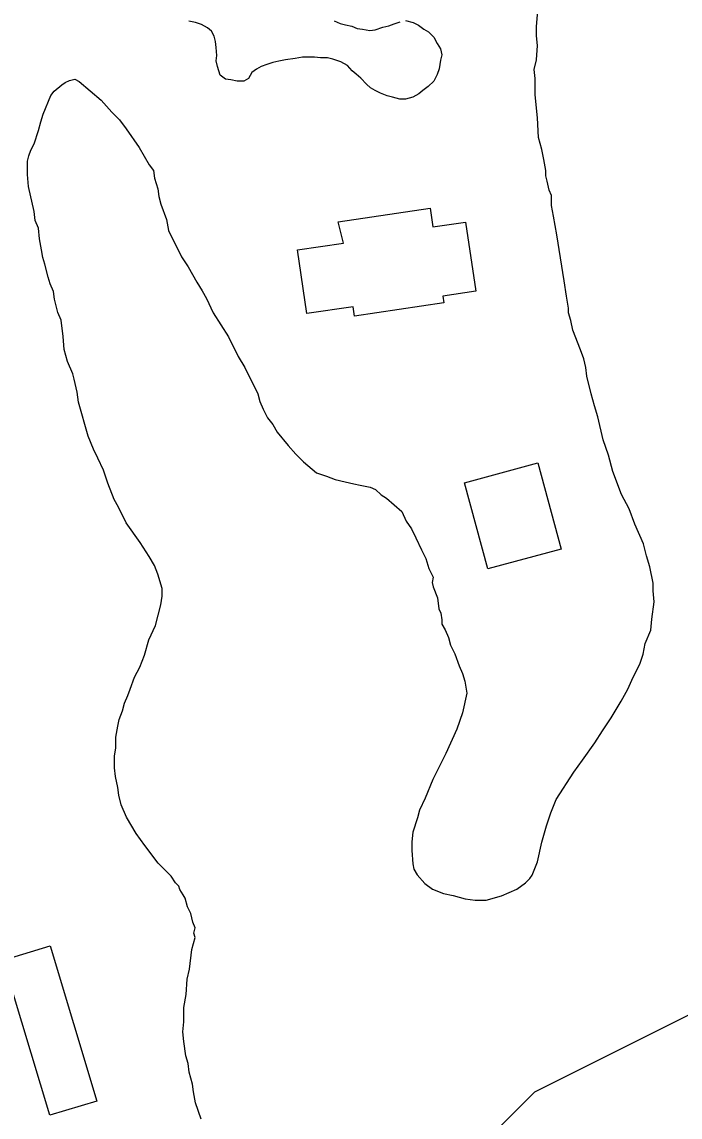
# Model space of a CAD drawing. Extents: x 3297772 to 3335630, y 634068 to 659439.
# Drawn here: x 3321971 to 3322354, y 656309 to 656947 of the extents above; entities that cross this region are included whole.
import ezdxf

# ---------------------------------------------------------------- set-up
doc = ezdxf.new("R2010")
doc.units = 0
for name, color, linetype in [('V-BLDG-OTLN', 7, 'Continuous'), ('V-SITE-VEGE', 7, 'Continuous'), ('V-TOPO-SHOR', 7, 'Continuous'), ('V-WETL-SWMP', 7, 'Continuous')]:
    doc.layers.add(name, color=color, linetype=linetype)

msp = doc.modelspace()

# ---------------------------------------------------------------- linework, layer by layer
at = {"layer": 'V-BLDG-OTLN'}
for points in [[(3322155.22, 656830.58), (3322208.77, 656838.67), (3322210.38, 656827.72), (3322229.41, 656830.55), (3322235.37, 656790.3), (3322216.13, 656787.44), (3322216.73, 656783.45), (3322164.7, 656775.75), (3322163.89, 656781.23), (3322136.94, 656777.22), (3322131.43, 656814.3), (3322158.23, 656818.29)], [(3322271.49, 656690.26), (3322285.08, 656640.13), (3322242.33, 656628.55), (3322228.75, 656678.68)], [(3321987.46, 656409.03), (3322014.56, 656318.71), (3321987.13, 656310.48), (3321960.03, 656400.81)]]:
    msp.add_lwpolyline(points, close=True, dxfattribs=at)
at = {"layer": 'V-SITE-VEGE'}
for p, q in [((3322270.77, 656944.14), (3322271.43, 656953.7)), ((3322270.75, 656939.05), (3322270.77, 656944.14)), ((3322271.37, 656933.31), (3322270.75, 656939.05)), ((3322270.71, 656925.03), (3322271.37, 656933.31)), ((3322269.43, 656919.3), (3322270.71, 656925.03)), ((3322270.05, 656914.2), (3322269.43, 656919.3)), ((3321996.04, 656911.76), (3321998.6, 656913.03)), ((3321998.6, 656913.03), (3322001.79, 656913.66)), ((3322001.79, 656913.66), (3322004.33, 656912.38)), ((3322004.33, 656912.38), (3322017.05, 656901.51)), ((3322270.02, 656904.64), (3322270.05, 656914.2)), ((3321987.74, 656904.14), (3321989.66, 656906.68)), ((3321989.66, 656906.68), (3321994.13, 656910.49)), ((3321994.13, 656910.49), (3321996.04, 656911.76)), ((3321983.25, 656893.32), (3321987.74, 656904.14)), ((3322017.05, 656901.51), (3322023.4, 656894.49)), ((3322271.26, 656891.26), (3322270.02, 656904.64)), ((3321981.97, 656888.86), (3321983.25, 656893.32)), ((3322023.4, 656894.49), (3322027.85, 656890.01)), ((3321980.68, 656883.77), (3321981.97, 656888.86)), ((3322027.85, 656890.01), (3322031.66, 656884.9)), ((3322271.86, 656879.79), (3322271.26, 656891.26)), ((3321978.11, 656876.13), (3321980.68, 656883.77)), ((3322031.66, 656884.9), (3322039.27, 656874.05)), ((3321976.19, 656872.31), (3321978.11, 656876.13)), ((3322039.27, 656874.05), (3322044.98, 656863.84)), ((3322273.76, 656872.77), (3322271.86, 656879.79)), ((3321974.26, 656865.95), (3321974.9, 656869.13)), ((3321974.9, 656869.13), (3321976.19, 656872.31)), ((3322275.02, 656867.03), (3322273.76, 656872.77)), ((3321974.23, 656858.3), (3321974.26, 656865.95)), ((3322044.98, 656863.84), (3322047.52, 656860.65)), ((3322276.27, 656860.66), (3322275.02, 656867.03)), ((3321974.85, 656851.29), (3321974.23, 656858.3)), ((3322047.52, 656860.65), (3322048.14, 656856.19)), ((3322048.14, 656856.19), (3322050.04, 656849.81)), ((3322276.26, 656857.47), (3322276.27, 656860.66)), ((3322276.89, 656854.28), (3322276.26, 656857.47)), ((3321978, 656836.63), (3321974.85, 656851.29)), ((3322050.04, 656849.81), (3322050.66, 656845.35)), ((3322278.15, 656849.18), (3322276.89, 656854.28)), ((3322279.42, 656845.99), (3322278.15, 656849.18)), ((3322050.66, 656845.35), (3322051.92, 656840.88)), ((3322279.4, 656840.26), (3322279.42, 656845.99)), ((3321978.62, 656831.53), (3321978, 656836.63)), ((3322051.92, 656840.88), (3322055.09, 656831.95)), ((3322280.66, 656833.88), (3322279.4, 656840.26)), ((3321980.52, 656827.06), (3321978.62, 656831.53)), ((3322055.09, 656831.95), (3322056.34, 656825.58)), ((3322282.54, 656823.05), (3322280.66, 656833.88)), ((3321981.14, 656820.69), (3321980.52, 656827.06)), ((3322056.34, 656825.58), (3322063.95, 656810.26)), ((3322286.93, 656796.27), (3322282.54, 656823.05)), ((3321982.4, 656814.31), (3321981.14, 656820.69)), ((3321983.02, 656809.85), (3321982.4, 656814.31)), ((3322063.95, 656810.26), (3322067.75, 656804.52)), ((3321984.29, 656806.02), (3321983.02, 656809.85)), ((3321986.18, 656798.37), (3321984.29, 656806.02)), ((3322067.75, 656804.52), (3322072.83, 656795.58)), ((3321987.44, 656794.54), (3321986.18, 656798.37)), ((3321989.34, 656790.08), (3321987.44, 656794.54)), ((3322072.83, 656795.58), (3322076, 656790.48)), ((3322288.18, 656787.35), (3322286.93, 656796.27)), ((3321989.96, 656785.62), (3321989.34, 656790.08)), ((3321991.85, 656777.96), (3321989.96, 656785.62)), ((3322076, 656790.48), (3322078.54, 656786.01)), ((3322078.54, 656786.01), (3322082.34, 656777.72)), ((3322289.43, 656780.33), (3322288.18, 656787.35)), ((3322289.43, 656777.78), (3322289.43, 656780.33)), ((3321993.76, 656773.5), (3321991.85, 656777.96)), ((3321995, 656763.94), (3321993.76, 656773.5)), ((3322082.34, 656777.72), (3322091.22, 656763.67)), ((3322290.69, 656773.32), (3322289.43, 656777.78)), ((3322291.95, 656767.58), (3322290.69, 656773.32)), ((3322296.38, 656756.1), (3322291.95, 656767.58)), ((3321995.62, 656756.29), (3321995, 656763.94)), ((3322091.22, 656763.67), (3322096.92, 656752.19)), ((3321997.51, 656749.27), (3321995.62, 656756.29)), ((3322298.27, 656751), (3322296.38, 656756.1)), ((3322000.68, 656742.26), (3321997.51, 656749.27)), ((3322096.92, 656752.19), (3322100.73, 656745.81)), ((3322299.53, 656745.9), (3322298.27, 656751)), ((3322001.31, 656739.07), (3322000.68, 656742.26)), ((3322100.73, 656745.81), (3322108.33, 656730.49)), ((3322300.16, 656740.8), (3322299.53, 656745.9)), ((3322302.68, 656730.6), (3322300.16, 656740.8)), ((3322003.2, 656731.42), (3322001.31, 656739.07)), ((3322003.82, 656725.68), (3322003.2, 656731.42)), ((3322108.33, 656730.49), (3322109.6, 656726.03)), ((3322304.57, 656723.58), (3322302.68, 656730.6)), ((3322009.5, 656705.91), (3322003.82, 656725.68)), ((3322109.6, 656726.03), (3322111.49, 656721.56)), ((3322111.49, 656721.56), (3322114.03, 656716.46)), ((3322306.46, 656717.2), (3322304.57, 656723.58)), ((3322114.03, 656716.46), (3322117.2, 656712.62)), ((3322309.61, 656703.82), (3322306.46, 656717.2)), ((3322117.2, 656712.62), (3322119.74, 656708.16)), ((3322012.67, 656698.26), (3322009.5, 656705.91)), ((3322119.74, 656708.16), (3322126.09, 656700.49)), ((3322312.77, 656694.89), (3322309.61, 656703.82)), ((3322015.2, 656693.15), (3322012.67, 656698.26)), ((3322126.09, 656700.49), (3322130.54, 656695.39)), ((3322018.37, 656686.13), (3322015.2, 656693.15)), ((3322130.54, 656695.39), (3322134.99, 656690.91)), ((3322134.99, 656690.91), (3322142.62, 656684.52)), ((3322315.3, 656685.32), (3322312.77, 656694.89)), ((3322020.89, 656678.48), (3322018.37, 656686.13)), ((3322142.62, 656684.52), (3322148.35, 656682.59)), ((3322320.36, 656671.93), (3322315.3, 656685.32)), ((3322024.69, 656668.92), (3322020.89, 656678.48)), ((3322148.35, 656682.59), (3322153.44, 656680.66)), ((3322153.44, 656680.66), (3322159.17, 656679.38)), ((3322159.17, 656679.38), (3322164.26, 656678.09)), ((3322164.26, 656678.09), (3322168.08, 656677.44)), ((3322168.08, 656677.44), (3322173.81, 656676.15)), ((3322173.81, 656676.15), (3322177, 656674.87)), ((3322177, 656674.87), (3322180.18, 656671.67)), ((3322180.18, 656671.67), (3322183.35, 656669.75)), ((3322324.8, 656663.63), (3322320.36, 656671.93)), ((3322027.23, 656664.45), (3322024.69, 656668.92)), ((3322031.66, 656655.51), (3322027.23, 656664.45)), ((3322183.35, 656669.75), (3322192.25, 656662.08)), ((3322327.96, 656654.7), (3322324.8, 656663.63)), ((3322192.25, 656662.08), (3322194.79, 656656.34)), ((3322039.92, 656644.02), (3322031.66, 656655.51)), ((3322194.79, 656656.34), (3322197.96, 656651.87)), ((3322197.96, 656651.87), (3322200.5, 656646.77)), ((3322333.02, 656643.22), (3322327.96, 656654.7)), ((3322200.5, 656646.77), (3322203.66, 656639.75)), ((3322044.99, 656635.73), (3322039.92, 656644.02)), ((3322203.66, 656639.75), (3322206.2, 656634.64)), ((3322334.92, 656636.2), (3322333.02, 656643.22)), ((3322048.16, 656630.62), (3322044.99, 656635.73)), ((3322206.2, 656634.64), (3322208.09, 656628.9)), ((3322336.81, 656629.83), (3322334.92, 656636.2)), ((3322050.06, 656625.52), (3322048.16, 656630.62)), ((3322052.58, 656617.22), (3322050.06, 656625.52)), ((3322208.09, 656628.9), (3322210.63, 656623.8)), ((3322338.69, 656620.26), (3322336.81, 656629.83)), ((3322210.63, 656623.8), (3322209.98, 656620.61)), ((3322209.98, 656620.61), (3322210.61, 656618.06)), ((3322338.68, 656615.8), (3322338.69, 656620.26)), ((3322051.92, 656607.67), (3322052.57, 656612.76)), ((3322052.57, 656612.76), (3322052.58, 656617.22)), ((3322210.61, 656618.06), (3322213.14, 656611.68)), ((3322339.3, 656609.43), (3322338.68, 656615.8)), ((3322048.71, 656595.57), (3322051.92, 656607.67)), ((3322213.14, 656611.68), (3322213.76, 656605.31)), ((3322338, 656599.24), (3322339.3, 656609.43)), ((3322213.76, 656605.31), (3322215.03, 656602.76)), ((3322215.03, 656602.76), (3322215.66, 656598.94)), ((3322044.85, 656587.3), (3322048.71, 656595.57)), ((3322215.66, 656598.94), (3322215.65, 656596.39)), ((3322215.65, 656596.39), (3322217.55, 656593.19)), ((3322337.35, 656592.87), (3322338, 656599.24)), ((3322042.28, 656578.38), (3322044.85, 656587.3)), ((3322217.55, 656593.19), (3322219.45, 656588.73)), ((3322219.45, 656588.73), (3322220.71, 656584.27)), ((3322334.14, 656585.23), (3322337.35, 656592.87)), ((3322220.71, 656584.27), (3322223.25, 656579.16)), ((3322332.85, 656578.86), (3322334.14, 656585.23)), ((3322039.72, 656571.38), (3322042.28, 656578.38)), ((3322223.25, 656579.16), (3322225.78, 656572.15)), ((3322330.92, 656573.13), (3322332.85, 656578.86)), ((3322036.51, 656565.65), (3322039.72, 656571.38)), ((3322225.78, 656572.15), (3322227.68, 656567.68)), ((3322327.08, 656565.49), (3322330.92, 656573.13)), ((3322033.95, 656558.65), (3322036.51, 656565.65)), ((3322227.68, 656567.68), (3322228.94, 656563.21)), ((3322228.94, 656563.21), (3322230.2, 656556.2)), ((3322323.87, 656558.49), (3322327.08, 656565.49)), ((3322032.66, 656554.83), (3322033.95, 656558.65)), ((3322230.2, 656556.2), (3322227.62, 656544.74)), ((3322320.03, 656551.5), (3322323.87, 656558.49)), ((3322029.45, 656545.92), (3322030.74, 656550.38)), ((3322030.74, 656550.38), (3322032.66, 656554.83)), ((3322314.27, 656541.95), (3322320.03, 656551.5)), ((3322027.52, 656540.83), (3322029.45, 656545.92)), ((3322227.62, 656544.74), (3322224.4, 656535.19)), ((3322025.59, 656530.64), (3322026.87, 656537.01)), ((3322026.87, 656537.01), (3322027.52, 656540.83)), ((3322309.15, 656534.32), (3322314.27, 656541.95)), ((3322025.57, 656524.27), (3322025.59, 656530.64)), ((3322224.4, 656535.19), (3322217.99, 656521.19)), ((3322304.67, 656527.32), (3322309.15, 656534.32)), ((3322024.92, 656519.81), (3322025.57, 656524.27)), ((3322297.63, 656517.15), (3322304.67, 656527.32)), ((3322024.9, 656512.8), (3322024.92, 656519.81)), ((3322217.99, 656521.19), (3322210.31, 656505.92)), ((3322292.52, 656510.15), (3322297.63, 656517.15)), ((3322025.52, 656507.7), (3322024.9, 656512.8)), ((3322026.78, 656501.32), (3322025.52, 656507.7)), ((3322210.31, 656505.92), (3322205.81, 656495.1)), ((3322282.28, 656494.25), (3322292.52, 656510.15)), ((3322027.4, 656496.86), (3322026.78, 656501.32)), ((3322028.67, 656491.13), (3322027.4, 656496.86)), ((3322205.81, 656495.1), (3322202.61, 656488.1)), ((3322279.07, 656486.61), (3322282.28, 656494.25)), ((3322031.83, 656484.11), (3322028.67, 656491.13)), ((3322202.61, 656488.1), (3322201.32, 656483.64)), ((3322276.5, 656478.97), (3322279.07, 656486.61)), ((3322037.54, 656474.53), (3322031.83, 656484.11)), ((3322201.32, 656483.64), (3322198.75, 656475.36)), ((3322273.92, 656469.42), (3322276.5, 656478.97)), ((3322042.62, 656467.51), (3322037.54, 656474.53)), ((3322198.75, 656475.36), (3322198.1, 656469.63)), ((3322050.23, 656457.3), (3322042.62, 656467.51)), ((3322198.1, 656469.63), (3322198.08, 656464.54)), ((3322271.35, 656457.96), (3322273.92, 656469.42)), ((3322198.08, 656464.54), (3322198.7, 656456.89)), ((3322057.86, 656449.63), (3322050.23, 656457.3)), ((3322198.7, 656456.89), (3322199.33, 656453.7)), ((3322199.33, 656453.7), (3322201.23, 656450.51)), ((3322268.14, 656450.32), (3322271.35, 656457.96)), ((3322060.4, 656445.8), (3322057.86, 656449.63)), ((3322201.23, 656450.51), (3322205.68, 656445.4)), ((3322264.3, 656445.87), (3322266.86, 656448.42)), ((3322266.86, 656448.42), (3322268.14, 656450.32)), ((3322062.3, 656443.88), (3322060.4, 656445.8)), ((3322062.94, 656441.97), (3322062.3, 656443.88)), ((3322064.84, 656438.78), (3322062.94, 656441.97)), ((3322205.68, 656445.4), (3322210.13, 656442.2)), ((3322210.13, 656442.2), (3322216.49, 656439.63)), ((3322250.26, 656438.27), (3322259.19, 656442.07)), ((3322259.19, 656442.07), (3322264.3, 656445.87)), ((3322066.11, 656436.86), (3322064.84, 656438.78)), ((3322067.37, 656431.76), (3322066.11, 656436.86)), ((3322216.49, 656439.63), (3322222.23, 656438.34)), ((3322222.23, 656438.34), (3322229.23, 656436.41)), ((3322229.23, 656436.41), (3322234.96, 656435.76)), ((3322234.96, 656435.76), (3322241.33, 656435.74)), ((3322241.33, 656435.74), (3322250.26, 656438.27)), ((3322069.27, 656427.93), (3322067.37, 656431.76)), ((3322070.53, 656422.83), (3322069.27, 656427.93)), ((3322071.8, 656419.64), (3322070.53, 656422.83)), ((3322071.15, 656416.45), (3322071.8, 656419.64)), ((3322071.78, 656413.91), (3322071.15, 656416.45)), ((3322069.85, 656406.9), (3322071.78, 656413.91)), ((3322068.54, 656395.44), (3322069.85, 656406.9)), ((3322066.59, 656380.79), (3322067.25, 656389.7)), ((3322067.25, 656389.7), (3322068.54, 656395.44)), ((3322065.3, 656373.14), (3322066.59, 656380.79)), ((3322065.27, 656364.86), (3322065.3, 656373.14)), ((3322064.62, 656359.13), (3322065.27, 656364.86)), ((3322065.24, 656353.39), (3322064.62, 656359.13)), ((3322066.5, 656345.1), (3322065.24, 656353.39)), ((3322067.76, 656340.64), (3322066.5, 656345.1)), ((3322068.38, 656335.54), (3322067.76, 656340.64)), ((3322070.27, 656328.53), (3322068.38, 656335.54)), ((3322070.9, 656324.06), (3322070.27, 656328.53)), ((3322072.15, 656317.69), (3322070.9, 656324.06)), ((3322075.31, 656308.12), (3322072.15, 656317.69))]:
    msp.add_line(p, q, dxfattribs=at)
at = {"layer": 'V-TOPO-SHOR'}
for points in [[(3322194.48, 656947.97), (3322198.79, 656946.79), (3322201.93, 656945.21), (3322205.06, 656942.84), (3322207.8, 656941.27), (3322210.93, 656938.12), (3322212.88, 656934.58), (3322214.84, 656931.44), (3322215.61, 656927.9), (3322214.82, 656924.77), (3322214.02, 656919.67), (3322212.83, 656916.53), (3322210.86, 656912.61), (3322207.71, 656909.48), (3322204.57, 656907.13), (3322202.21, 656905.18), (3322198.67, 656903.22), (3322194.35, 656902.06), (3322191.21, 656902.07), (3322186.9, 656903.26), (3322183.76, 656904.05), (3322179.84, 656905.63), (3322176.7, 656907.21), (3322173.96, 656908.79), (3322171.61, 656910.76), (3322168.48, 656914.3), (3322165.74, 656916.66), (3322163.39, 656918.63), (3322160.65, 656921.77), (3322156.74, 656923.75), (3322152.03, 656925.33), (3322148.89, 656926.12), (3322144.97, 656926.13), (3322141.44, 656926.54), (3322137.9, 656926.55), (3322134.37, 656926.56), (3322130.05, 656925.78), (3322124.56, 656925.01), (3322120.63, 656924.24), (3322117.1, 656923.46), (3322113.56, 656922.3), (3322110.42, 656921.13), (3322107.67, 656919.57), (3322104.92, 656917.61), (3322102.95, 656914.08), (3322100.19, 656912.52), (3322096.27, 656912.53), (3322092.74, 656913.33), (3322089.6, 656913.73), (3322086.47, 656916.09), (3322084.91, 656921.2), (3322084.14, 656924.34), (3322084.54, 656927.48), (3322084.16, 656932.19), (3322083.77, 656935.72), (3322083, 656938.86), (3322081.44, 656941.61), (3322079.09, 656943.58), (3322075.56, 656945.56), (3322072.03, 656946.74), (3322068.11, 656947.54)], [(3322152.88, 656947.7), (3322156.4, 656946.12), (3322159.54, 656945.32), (3322163.07, 656944.53), (3322166.21, 656943.34), (3322169.35, 656942.94), (3322173.66, 656942.15), (3322176.8, 656942.53), (3322181.12, 656944.09), (3322184.66, 656944.86), (3322187.8, 656946.03), (3322191.33, 656947.2)]]:
    msp.add_lwpolyline(points, dxfattribs=at)
at = {"layer": 'V-WETL-SWMP'}
msp.add_lwpolyline([(3322221.14, 656275.45), (3322269.83, 656324.18), (3322367.22, 656372.91), (3322445.13, 656421.64), (3322523.03, 656450.88), (3322591.2, 656489.86), (3322620.42, 656558.08), (3322649.63, 656616.56), (3322688.59, 656645.8), (3322737.28, 656723.77), (3322756.76, 656782.24), (3322815.19, 656840.72)], dxfattribs=at)

doc.saveas('drawing.dxf')
